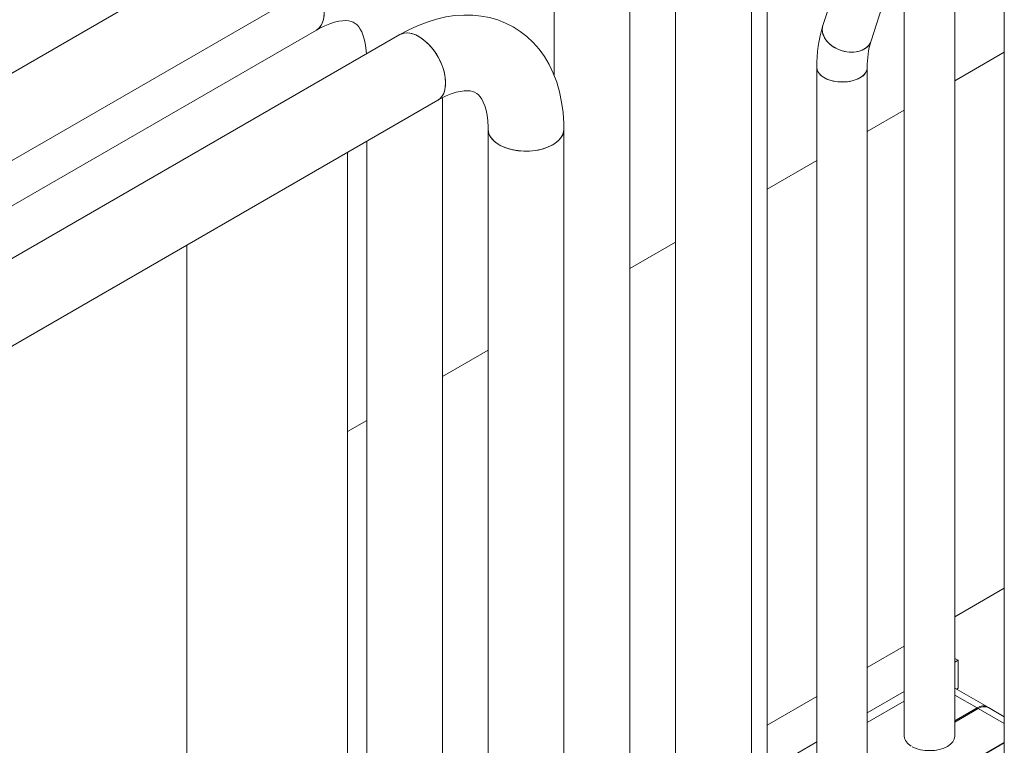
# Model space of a CAD drawing. Header units: millimetres. Extents: x 525 to 29324, y 175 to 20618.
# Tile 278 of 588: x 14024 to 14414, y 13663 to 13950. Entities that reach past the tile are written whole.
import ezdxf

# ---------------------------------------------------------------- set-up
doc = ezdxf.new("R2010")
doc.units = ezdxf.units.MM
doc.linetypes.add('SLD-Centrada-doble', pattern=[12.7, 6.35, -1.27, 1.27, -1.27, 1.27, -1.27])
doc.linetypes.add('SLD-Continua', pattern=[0])
doc.layers.add('COTAS', color=1, linetype='SLD-Continua')

msp = doc.modelspace()

# ---------------------------------------------------------------- linework, layer by layer
at = {"color": 7, "linetype": 'SLD-Continua', "lineweight": 18, "ltscale": 35}
for p, q in [((14257.02, 14065.56), (13971.32, 13900.63)), ((14394.37, 13666.73), (14394.37, 14059.69)), ((13986.27, 13874.62), (14272.02, 14039.58)), ((14413.97, 14036.83), (14413.97, 13643.87)), ((14265.73, 13584.68), (14265.73, 14034.06)), ((14313.81, 13556.92), (14313.81, 14024.72)), ((14283.81, 14023.98), (14283.81, 13556.92)), ((14235.73, 14018.63), (14235.73, 13928.31)), ((14363.36, 14013.89), (14342.15, 13948.14)), ((14361.19, 13942), (14382.39, 14007.75)), ((14374.37, 13982.88), (14374.37, 13666.73)), ((14320.13, 13623.87), (14320.13, 13959.35)), ((13986.27, 13856.65), (14141.56, 13946.29)), ((14174.64, 13944.51), (13986.27, 13835.77)), ((14413.97, 13937.52), (14394.37, 13926.2)), ((14413.97, 13937.52), (14394.37, 13926.2)), ((14413.97, 13937.52), (14394.37, 13926.2)), ((14413.97, 13937.52), (14394.37, 13926.2)), ((14413.97, 13937.52), (14394.37, 13926.2)), ((14339.72, 13931.52), (14339.72, 13601.01)), ((14359.72, 13601.01), (14359.72, 13931.52)), ((14191.48, 13541.82), (14191.48, 13919.51)), ((13986.27, 13801.13), (14189.64, 13918.53)), ((14374.37, 13914.66), (14359.72, 13906.2)), ((14374.37, 13914.66), (14359.72, 13906.2)), ((14374.37, 13914.66), (14359.72, 13906.2)), ((14374.37, 13914.66), (14359.72, 13906.2)), ((14374.37, 13914.66), (14359.72, 13906.2)), ((14209.57, 13907.02), (14209.57, 13514.06)), ((14239.57, 13514.06), (14239.57, 13907.02)), ((14161.48, 13902.28), (14161.48, 13541.82)), ((14153.85, 13575.09), (14153.85, 13897.87)), ((14153.85, 13575.09), (14153.85, 13897.87)), ((14153.85, 13575.09), (14153.85, 13897.87)), ((14153.85, 13575.09), (14153.85, 13897.87)), ((14153.85, 13575.09), (14153.85, 13897.87)), ((14339.72, 13894.66), (14320.13, 13883.34)), ((14339.72, 13894.66), (14320.13, 13883.34)), ((14339.72, 13894.66), (14320.13, 13883.34)), ((14339.72, 13894.66), (14320.13, 13883.34)), ((14339.72, 13894.66), (14320.13, 13883.34)), ((14090.22, 13121.92), (14090.22, 13861.14)), ((14090.22, 13121.92), (14090.22, 13861.14)), ((14090.22, 13121.92), (14090.22, 13861.14)), ((14090.22, 13121.92), (14090.22, 13861.14)), ((14090.22, 13121.92), (14090.22, 13861.14)), ((14283.81, 13862.38), (14265.73, 13851.94)), ((14283.81, 13862.38), (14265.73, 13851.94)), ((14283.81, 13862.38), (14265.73, 13851.94)), ((14283.81, 13862.38), (14265.73, 13851.94)), ((14283.81, 13862.38), (14265.73, 13851.94)), ((14209.57, 13819.52), (14191.48, 13809.08)), ((14209.57, 13819.52), (14191.48, 13809.08)), ((14209.57, 13819.52), (14191.48, 13809.08)), ((14209.57, 13819.52), (14191.48, 13809.08)), ((14209.57, 13819.52), (14191.48, 13809.08)), ((14161.48, 13791.76), (14153.85, 13787.36)), ((14161.48, 13791.76), (14153.85, 13787.36)), ((14161.48, 13791.76), (14153.85, 13787.36)), ((14161.48, 13791.76), (14153.85, 13787.36)), ((14161.48, 13791.76), (14153.85, 13787.36)), ((14413.97, 13725.25), (14394.37, 13713.94)), ((14413.97, 13725.25), (14394.37, 13713.94)), ((14413.97, 13725.25), (14394.37, 13713.94)), ((14413.97, 13725.25), (14394.37, 13713.94)), ((14413.97, 13725.25), (14394.37, 13713.94)), ((14374.37, 13702.39), (14359.72, 13693.93)), ((14374.37, 13702.39), (14359.72, 13693.93)), ((14374.37, 13702.39), (14359.72, 13693.93)), ((14374.37, 13702.39), (14359.72, 13693.93)), ((14374.37, 13702.39), (14359.72, 13693.93)), ((14374.37, 13702.39), (14359.72, 13693.93)), ((14394.37, 13697.49), (14395.69, 13696.73)), ((14395.69, 13696.73), (14394.37, 13695.98)), ((14395.69, 13685.71), (14395.69, 13696.73)), ((14395.69, 13685.71), (14395.02, 13685.33)), ((14339.72, 13682.39), (14320.13, 13671.08)), ((14339.72, 13682.39), (14320.13, 13671.08)), ((14339.72, 13682.39), (14320.13, 13671.08)), ((14339.72, 13682.39), (14320.13, 13671.08)), ((14339.72, 13682.39), (14320.13, 13671.08)), ((14339.72, 13682.39), (14320.13, 13671.08)), ((14374.37, 13684.43), (14359.72, 13675.97)), ((14339.72, 13664.43), (14320.13, 13653.11))]:
    msp.add_line(p, q, dxfattribs=at)
at = {"color": 7, "linetype": 'SLD-Continua', "lineweight": 18, "ltscale": 35, "flags": 128}
for points in [[(14141.27, 13964.1), (14142.24, 13962.35), (14143.17, 13960.28), (14143.89, 13958.18), (14144.38, 13956.11), (14144.63, 13954.11), (14144.63, 13952.24), (14144.38, 13950.53), (14143.89, 13949.02), (14143.17, 13947.76), (14142.24, 13946.76), (14141.56, 13946.29)], [(14144.66, 13953.16), (14144.54, 13951.36), (14144.17, 13949.75), (14143.56, 13948.36), (14142.73, 13947.23), (14141.7, 13946.38), (14141.54, 13946.28)], [(14239.57, 13907.02), (14239.53, 13909.38), (14239.25, 13913.64), (14238.69, 13917.79), (14237.85, 13921.8), (14236.74, 13925.64), (14235.36, 13929.28), (14233.72, 13932.69), (14231.84, 13935.85), (14229.74, 13938.75), (14227.43, 13941.38), (14224.93, 13943.74), (14222.26, 13945.81), (14219.43, 13947.6), (14216.46, 13949.11), (14213.37, 13950.32), (14210.17, 13951.25), (14206.87, 13951.89), (14203.48, 13952.23), (14200, 13952.29), (14196.45, 13952.05), (14192.82, 13951.5), (14189.14, 13950.66), (14185.42, 13949.5), (14181.67, 13948.05), (14177.92, 13946.29), (14174.64, 13944.51)], [(14141.56, 13946.29), (14142.73, 13946.94), (14144.89, 13948), (14146.91, 13948.83), (14148.78, 13949.42), (14150.47, 13949.81), (14151.97, 13950.02), (14153.26, 13950.06), (14154.37, 13949.97), (14155.31, 13949.78), (14156.14, 13949.48), (14156.97, 13948.99), (14157.68, 13948.39), (14158.33, 13947.64), (14158.95, 13946.71), (14159.55, 13945.57), (14160.14, 13944.07), (14160.66, 13942.32), (14161.06, 13940.34), (14161.34, 13938.12), (14161.41, 13936.87)], [(14361.19, 13942.02), (14360.91, 13941.31), (14360.14, 13940.14), (14359.06, 13939.15), (14357.72, 13938.37), (14356.15, 13937.84), (14354.43, 13937.57), (14352.6, 13937.56), (14350.75, 13937.83), (14348.92, 13938.37), (14347.2, 13939.14), (14345.63, 13940.13), (14344.29, 13941.3), (14343.21, 13942.6), (14342.44, 13943.99), (14342, 13945.42), (14341.91, 13946.84), (14342.15, 13948.14)], [(14358.42, 13938.73), (14356.96, 13938.07), (14355.31, 13937.67), (14353.52, 13937.53), (14351.67, 13937.67), (14349.82, 13938.07), (14348.04, 13938.72), (14346.39, 13939.61), (14344.93, 13940.69), (14343.71, 13941.93), (14342.78, 13943.29), (14342.17, 13944.71), (14341.91, 13946.14), (14342, 13947.53), (14342.15, 13948.14)], [(14174.64, 13944.51), (14175.71, 13944.98), (14177.07, 13945.21), (14178.55, 13945.12), (14180.12, 13944.71), (14181.73, 13944), (14183.36, 13942.99), (14184.95, 13941.71), (14186.48, 13940.19), (14187.9, 13938.48), (14189.2, 13936.59), (14190.32, 13934.59), (14191.26, 13932.52), (14191.98, 13930.42), (14192.47, 13928.35), (14192.71, 13926.36), (14192.71, 13924.48), (14192.47, 13922.77), (14191.98, 13921.26), (14191.26, 13920), (14190.32, 13919.01), (14189.64, 13918.53)], [(14174.64, 13944.51), (14175.08, 13944.74), (14176.37, 13945.13), (14177.8, 13945.2), (14179.33, 13944.96), (14180.92, 13944.39), (14182.55, 13943.53), (14184.16, 13942.38), (14185.72, 13940.98), (14187.21, 13939.36), (14188.57, 13937.55), (14189.78, 13935.6), (14190.81, 13933.56), (14191.64, 13931.47), (14192.25, 13929.38), (14192.62, 13927.34), (14192.75, 13925.4)], [(14339.72, 13931.52), (14339.75, 13931.11), (14340.06, 13930.03), (14340.73, 13929), (14341.72, 13928.06), (14343, 13927.25), (14344.52, 13926.59), (14346.23, 13926.11), (14348.07, 13925.83), (14349.96, 13925.75), (14351.85, 13925.88), (14353.66, 13926.21), (14355.33, 13926.74), (14356.79, 13927.44)], [(14339.73, 13931.63), (14339.86, 13930.56), (14340.35, 13929.5), (14341.18, 13928.52), (14342.32, 13927.64), (14343.73, 13926.9), (14345.35, 13926.33), (14347.14, 13925.95), (14349.01, 13925.76), (14350.91, 13925.79), (14352.77, 13926.02), (14354.52, 13926.45), (14356.09, 13927.07), (14357.43, 13927.85), (14358.5, 13928.75), (14359.25, 13929.76), (14359.65, 13930.84), (14359.72, 13931.52)], [(14192.75, 13925.4), (14192.62, 13923.6), (14192.25, 13921.99), (14191.64, 13920.6), (14190.81, 13919.47), (14189.78, 13918.62), (14189.62, 13918.52)], [(14189.64, 13918.53), (14190.82, 13919.19), (14192.97, 13920.25), (14195, 13921.07), (14196.86, 13921.67), (14198.55, 13922.05), (14200.05, 13922.26), (14201.35, 13922.3), (14202.45, 13922.21), (14203.39, 13922.02), (14204.22, 13921.72), (14205.06, 13921.23), (14205.76, 13920.63), (14206.41, 13919.88), (14207.03, 13918.95), (14207.63, 13917.81), (14208.23, 13916.31), (14208.74, 13914.57), (14209.14, 13912.58), (14209.42, 13910.36), (14209.56, 13907.92), (14209.57, 13907.02)], [(14209.57, 13907.02), (14209.59, 13906.53), (14209.9, 13905.21), (14210.55, 13903.94), (14211.53, 13902.74), (14212.81, 13901.64), (14214.37, 13900.67), (14216.17, 13899.85), (14218.17, 13899.19), (14220.31, 13898.72), (14222.56, 13898.44), (14224.85, 13898.36), (14227.14, 13898.49), (14229.36, 13898.82), (14231.48, 13899.34), (14233.43, 13900.04), (14235.17, 13900.9)], [(14209.57, 13907.02), (14209.7, 13905.86), (14210.18, 13904.57), (14211, 13903.33), (14212.13, 13902.18), (14213.56, 13901.14), (14215.25, 13900.24), (14217.15, 13899.5), (14219.23, 13898.93), (14221.43, 13898.55), (14223.7, 13898.38), (14226, 13898.4), (14228.26, 13898.63), (14230.44, 13899.05), (14232.48, 13899.67), (14234.33, 13900.45), (14235.95, 13901.39), (14237.31, 13902.46), (14238.37, 13903.63), (14239.1, 13904.89), (14239.5, 13906.19), (14239.57, 13907.02)], [(14235.17, 13900.9), (14236.67, 13901.91), (14237.88, 13903.03), (14238.78, 13904.25), (14239.34, 13905.54), (14239.56, 13906.86), (14239.57, 13907.02)]]:
    msp.add_lwpolyline(points, dxfattribs=at)
at = {"color": 7, "linetype": 'SLD-Continua', "lineweight": 18, "ltscale": 1225}
for centre, radius, start, end in [((14393.99, 13932.07), 54.27, 162.7778, 180.581), ((14355.67, 13943.87), 5.82, 298.1352, 341.331), ((14393.92, 13932.08), 34.2, 163.1412, 180.9413), ((14354.92, 13931.88), 4.82, 292.9338, 355.7221)]:
    msp.add_arc(centre, radius, start, end, dxfattribs=at)
at = {"layer": 'COTAS', "linetype": 'SLD-Continua', "lineweight": 18, "ltscale": 35}
for p, q in [((14407.25, 13678.27), (14394.37, 13685.71)), ((14359.72, 13672.1), (14374.37, 13680.55)), ((14394.37, 13672.75), (14403.25, 13677.87)), ((14403.68, 13677.63), (14394.37, 13672.26)), ((14413.97, 13674.39), (14407.68, 13678.03)), ((14413.97, 13664.02), (14376.59, 13642.44)), ((14382.25, 13645.91), (14413.97, 13664.22))]:
    msp.add_line(p, q, dxfattribs=at)
at = {"layer": 'COTAS', "linetype": 'SLD-Centrada-doble', "lineweight": 18, "ltscale": 35}
for p, q in [((14394.37, 13683), (14403.25, 13677.87)), ((14413.97, 13671.69), (14403.68, 13677.63))]:
    msp.add_line(p, q, dxfattribs=at)
at = {"layer": 'COTAS', "linetype": 'SLD-Continua', "lineweight": 18, "ltscale": 35, "flags": 128}
msp.add_lwpolyline([(14394.37, 13666.73), (14394.37, 13666.64), (14394.16, 13665.54), (14393.58, 13664.48), (14392.67, 13663.51), (14391.44, 13662.65), (14389.96, 13661.94), (14388.27, 13661.41), (14386.43, 13661.08), (14384.52, 13660.96), (14382.6, 13661.05), (14380.75, 13661.35), (14379.04, 13661.85), (14377.52, 13662.53)], dxfattribs=at)
at = {"layer": 'COTAS', "linetype": 'SLD-Continua', "lineweight": 18, "ltscale": 1225}
for centre, radius, start, end in [((14405.55, 13674.9), 3.76, 59.4865, 127.6924), ((14406.02, 13674.36), 4.02, 65.6929, 125.6176), ((14379.25, 13667.17), 4.9, 185.1271, 243.871)]:
    msp.add_arc(centre, radius, start, end, dxfattribs=at)

doc.saveas('drawing.dxf')
